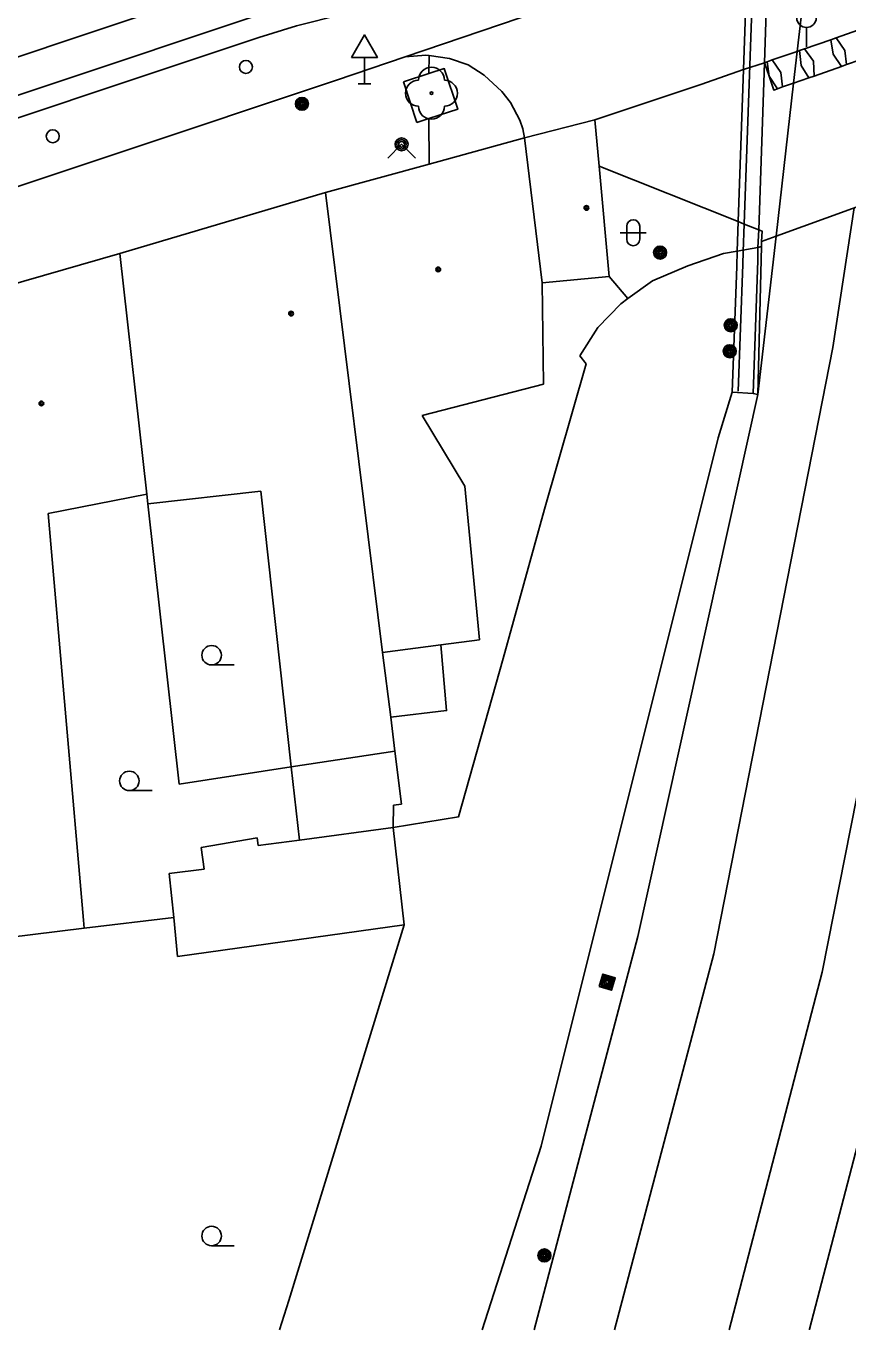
# Model space of a CAD drawing. Extents: x -596229 to -595156, y -1161237 to -1159376.
# Drawn here: x -595967.8 to -595936.1, y -1161235.4 to -1161185.2 of the extents above; entities that cross this region are included whole.
import ezdxf

# ---------------------------------------------------------------- set-up
doc = ezdxf.new("R2010")
doc.units = 0
for name, color, linetype in [('DOP - kresba z DSPS bez souradnic', 7, 'Continuous'), ('DOP - rozhrani ploch obecne', 7, 'Continuous'), ('Level 22', 7, 'Continuous'), ('Level 25', 7, 'Continuous'), ('Level 28', 7, 'Continuous'), ('Level 31', 7, 'Continuous'), ('Level 33', 7, 'Continuous'), ('Level 34', 7, 'Continuous'), ('Level 36', 7, 'Continuous'), ('Level 39', 7, 'Continuous'), ('Specificka linie pasportu komunikaci', 7, 'Continuous'), ('TM - budovy zdene_ betonove - VP', 7, 'Continuous'), ('TM - CD - osa koleji', 7, 'Continuous'), ('TM - chodniky - VP', 7, 'Continuous'), ('TM - horni hrana svahu', 7, 'Continuous'), ('TM - komunikace - VP', 7, 'Continuous'), ('TM - letecke snimky - pomocna linie', 7, 'Continuous'), ('TM - MHD - osa koleji', 7, 'Continuous'), ('TM - plot drateny_ kovovy - VP', 7, 'Continuous'), ('TM - rozhrani ploch obecne - NP', 7, 'Continuous'), ('TM - rozhrani ploch obecne - VP', 7, 'Continuous'), ('TM - vjezd na pozemek', 7, 'Continuous'), ('TM - zabradli - VP', 7, 'Continuous'), ('TM - zed operna - VP', 7, 'Continuous')]:
    doc.layers.add(name, color=color, linetype=linetype)

msp = doc.modelspace()

# ---------------------------------------------------------------- linework, layer by layer
at = {"layer": 'DOP - kresba z DSPS bez souradnic'}
for points in [[(-595957.24, -1161216.55), (-595957.55, -1161213.73)], [(-595961.02, -1161216.83), (-595958.87, -1161216.46)], [(-595958.87, -1161216.46), (-595958.83, -1161216.76)], [(-595960.91, -1161217.67), (-595961.02, -1161216.83)], [(-595962.26, -1161217.84), (-595960.91, -1161217.67)], [(-595962.08, -1161219.53), (-595962.26, -1161217.84)], [(-595961.93, -1161221.04), (-595962.08, -1161219.53)]]:
    msp.add_lwpolyline(points, dxfattribs=at)
at = {"layer": 'DOP - rozhrani ploch obecne'}
for points in [[(-595963.08, -1161203.6), (-595961.87, -1161214.4)], [(-595961.87, -1161214.4), (-595957.55, -1161213.73)], [(-595965.53, -1161219.94), (-595962.08, -1161219.53)]]:
    msp.add_lwpolyline(points, dxfattribs=at)
at = {"layer": 'Level 22'}
msp.add_circle((-595952.15, -1161187.78), 0.05, dxfattribs=at)
for centre, start, end in [((-595952.15, -1161187.28), 0, 180), ((-595952.65, -1161187.78), 90, 270), ((-595951.65, -1161187.78), 270, 90), ((-595952.15, -1161188.28), 180, 0)]:
    msp.add_arc(centre, 0.5, start, end, dxfattribs=at)
at = {"layer": 'Level 25'}
for points in [[(-595945.691, -1161222.188), (-595945.212, -1161222.331), (-595945.069, -1161221.852), (-595945.548, -1161221.709)], [(-595945.629, -1161222.154), (-595945.246, -1161222.269), (-595945.131, -1161221.886), (-595945.514, -1161221.771)], [(-595945.567, -1161222.121), (-595945.279, -1161222.207), (-595945.193, -1161221.919), (-595945.481, -1161221.833)], [(-595945.505, -1161222.087), (-595945.313, -1161222.145), (-595945.255, -1161221.953), (-595945.447, -1161221.895)], [(-595945.442, -1161222.054), (-595945.346, -1161222.082), (-595945.318, -1161221.986), (-595945.414, -1161221.958)]]:
    msp.add_lwpolyline(points, close=True, dxfattribs=at)
for centre, radius in [((-595957.14, -1161188.19), 0.25), ((-595957.14, -1161188.19), 0.2), ((-595957.14, -1161188.19), 0.15), ((-595957.14, -1161188.19), 0.1), ((-595957.14, -1161188.19), 0.05), ((-595943.34, -1161193.92), 0.25), ((-595943.34, -1161193.92), 0.2), ((-595943.34, -1161193.92), 0.15), ((-595943.34, -1161193.92), 0.1), ((-595943.34, -1161193.92), 0.05), ((-595940.62, -1161196.72), 0.25), ((-595940.62, -1161196.72), 0.2), ((-595940.62, -1161196.72), 0.15), ((-595940.62, -1161196.72), 0.1), ((-595940.62, -1161196.72), 0.05), ((-595940.66, -1161197.72), 0.25), ((-595940.66, -1161197.72), 0.2), ((-595940.66, -1161197.72), 0.15), ((-595940.66, -1161197.72), 0.1), ((-595940.66, -1161197.72), 0.05), ((-595947.8, -1161232.55), 0.25), ((-595947.8, -1161232.55), 0.2), ((-595947.8, -1161232.55), 0.15), ((-595947.8, -1161232.55), 0.1), ((-595947.8, -1161232.55), 0.05)]:
    msp.add_circle(centre, radius, dxfattribs=at)
at = {"layer": 'Level 28'}
for centre in [(-595959.3, -1161186.77), (-595966.74, -1161189.44)]:
    msp.add_circle(centre, 0.25, dxfattribs=at)
at = {"layer": 'Level 31'}
msp.add_lwpolyline([(-595953.83, -1161190.28), (-595953.3, -1161189.75), (-595952.77, -1161190.28)], dxfattribs=at)
for radius in [0.25, 0.18, 0.11]:
    msp.add_circle((-595953.3, -1161189.75), radius, dxfattribs=at)
at = {"layer": 'Level 33'}
msp.add_line((-595937.7, -1161185.25), (-595937.7, -1161186), dxfattribs=at)
msp.add_circle((-595937.7, -1161184.875), 0.375, dxfattribs=at)
at = {"layer": 'Level 34'}
for p, q in [((-595954.73, -1161186.402), (-595954.73, -1161187.42)), ((-595954.98, -1161187.42), (-595954.48, -1161187.42))]:
    msp.add_line(p, q, dxfattribs=at)
msp.add_lwpolyline([(-595955.23, -1161186.402), (-595954.23, -1161186.402), (-595954.73, -1161185.536)], close=True, dxfattribs=at)
at = {"layer": 'Level 36'}
for p, q in [((-595944.626, -1161192.906), (-595944.626, -1161193.406)), ((-595944.126, -1161192.906), (-595944.126, -1161193.406)), ((-595944.876, -1161193.156), (-595943.876, -1161193.156)), ((-595960.62, -1161209.805), (-595959.745, -1161209.805)), ((-595963.79, -1161214.645), (-595962.915, -1161214.645)), ((-595960.62, -1161232.175), (-595959.745, -1161232.175))]:
    msp.add_line(p, q, dxfattribs=at)
for centre in [(-595960.62, -1161209.43), (-595963.79, -1161214.27), (-595960.62, -1161231.8)]:
    msp.add_circle(centre, 0.375, dxfattribs=at)
for centre, start, end in [((-595944.376, -1161192.906), 0, 180), ((-595944.376, -1161193.406), 180, 0)]:
    msp.add_arc(centre, 0.25, start, end, dxfattribs=at)
at = {"layer": 'Level 39'}
for centre, radius in [((-595946.18, -1161192.2), 0.09), ((-595946.18, -1161192.2), 0.0398), ((-595951.89, -1161194.57), 0.09), ((-595951.89, -1161194.57), 0.0398), ((-595957.56, -1161196.27), 0.09), ((-595957.56, -1161196.27), 0.0398), ((-595967.18, -1161199.73), 0.09), ((-595967.18, -1161199.73), 0.0398)]:
    msp.add_circle(centre, radius, dxfattribs=at)
at = {"layer": 'Specificka linie pasportu komunikaci'}
for points in [[(-595935.51, -1161185.281), (-595936.56, -1161185.65)], [(-595936.76, -1161185.72), (-595937.78, -1161186.07)], [(-595952.25, -1161187.02), (-595952.24, -1161186.33)], [(-595939.21, -1161186.57), (-595939.32, -1161186.61)], [(-595938.06, -1161186.17), (-595939.02, -1161186.5)], [(-595937.97, -1161186.14), (-595938.06, -1161186.17)], [(-595936.16, -1161186.68), (-595935.11, -1161186.321)], [(-595940.13, -1161186.87), (-595941.77, -1161187.44), (-595945.86, -1161188.81)], [(-595939.32, -1161186.61), (-595940.13, -1161186.87)], [(-595939.32, -1161186.61), (-595939.14, -1161187.13)], [(-595937.4, -1161187.12), (-595936.35, -1161186.75)], [(-595939.14, -1161187.13), (-595938.96, -1161187.66), (-595938.82, -1161187.61)], [(-595938.63, -1161187.54), (-595938.2, -1161187.39)], [(-595938.2, -1161187.39), (-595937.61, -1161187.19)], [(-595952.24, -1161190.51), (-595952.25, -1161188.76)]]:
    msp.add_lwpolyline(points, dxfattribs=at)
at = {"layer": 'TM - budovy zdene_ betonove - VP'}
for points in [[(-595948.56, -1161189.5), (-595945.86, -1161188.81)], [(-595945.86, -1161188.81), (-595945.69, -1161190.59)], [(-595948.56, -1161189.5), (-595952.24, -1161190.51)], [(-595947.89, -1161195.08), (-595948.56, -1161189.5)], [(-595952.24, -1161190.51), (-595956.23, -1161191.61)], [(-595945.69, -1161190.59), (-595945.3, -1161194.84)], [(-595956.23, -1161191.61), (-595964.15, -1161193.96)], [(-595956.23, -1161191.61), (-595954.03, -1161209.32)], [(-595964.15, -1161193.96), (-595971.56, -1161196.09)], [(-595964.15, -1161193.96), (-595963.12, -1161203.22)], [(-595945.3, -1161194.84), (-595947.89, -1161195.08)], [(-595947.83, -1161198.99), (-595947.89, -1161195.08)], [(-595947.83, -1161198.99), (-595952.51, -1161200.2)], [(-595952.51, -1161200.2), (-595950.86, -1161202.92)], [(-595958.73, -1161203.11), (-595963.08, -1161203.6)], [(-595957.55, -1161213.73), (-595958.73, -1161203.11)], [(-595950.86, -1161202.92), (-595950.3, -1161208.84)], [(-595963.12, -1161203.22), (-595966.92, -1161203.97)], [(-595963.08, -1161203.6), (-595963.12, -1161203.22)], [(-595966.92, -1161203.97), (-595965.56, -1161219.64)], [(-595951.79, -1161209.03), (-595954.03, -1161209.32)], [(-595950.3, -1161208.84), (-595951.79, -1161209.03)], [(-595954.03, -1161209.32), (-595953.72, -1161211.82)], [(-595953.72, -1161211.82), (-595953.56, -1161213.12)], [(-595957.55, -1161213.73), (-595953.56, -1161213.12)], [(-595965.56, -1161219.64), (-595965.53, -1161219.94)], [(-595969.5, -1161220.43), (-595965.53, -1161219.94)]]:
    msp.add_lwpolyline(points, dxfattribs=at)
at = {"layer": 'TM - CD - osa koleji'}
for points in [[(-595940.682, -1161235.417), (-595937.1, -1161221.64), (-595932.46, -1161198.19), (-595931.4, -1161190.58)], [(-595945.096, -1161235.417), (-595941.27, -1161220.93), (-595936.68, -1161197.58), (-595935.87, -1161192.2)]]:
    msp.add_lwpolyline(points, dxfattribs=at)
at = {"layer": 'TM - chodniky - VP'}
for points in [[(-595953.23, -1161187.34), (-595952.25, -1161187.02)], [(-595952.25, -1161187.02), (-595951.66, -1161186.83), (-595951.14, -1161188.4), (-595952.25, -1161188.76)], [(-595953.23, -1161187.34), (-595952.71, -1161188.91)], [(-595952.25, -1161188.76), (-595952.71, -1161188.91)], [(-595945.69, -1161190.59), (-595940.33, -1161192.72)], [(-595940.33, -1161192.72), (-595940.1, -1161192.82)], [(-595940.1, -1161192.82), (-595939.54, -1161193.04)], [(-595939.54, -1161193.04), (-595939.41, -1161193.09), (-595939.43, -1161193.49)]]:
    msp.add_lwpolyline(points, dxfattribs=at)
at = {"layer": 'TM - horni hrana svahu'}
msp.add_lwpolyline([(-595950.196, -1161235.417), (-595947.92, -1161228.34), (-595941.1, -1161201.05), (-595940.56, -1161199.29)], dxfattribs=at)
at = {"layer": 'TM - komunikace - VP'}
for points in [[(-595947.29, -1161184.39), (-595953.16, -1161186.38)], [(-595953.16, -1161186.38), (-595955.81, -1161187.28)], [(-595984.11, -1161196.74), (-595972.71, -1161192.92), (-595955.81, -1161187.28)]]:
    msp.add_lwpolyline(points, dxfattribs=at)
at = {"layer": 'TM - letecke snimky - pomocna linie'}
for points in [[(-595939.83, -1161178.35), (-595948.35, -1161181.26), (-595988.84, -1161194.79), (-595992.4, -1161196), (-596036.52, -1161210.65), (-596036.29, -1161210.57), (-596041.11, -1161212.17), (-596057.19, -1161217.84), (-596072.83, -1161223.49), (-596089.07, -1161229.53), (-596093.1, -1161231.04), (-596093.41, -1161231.16), (-596097.49, -1161232.69), (-596100.53, -1161233.83)], [(-595937.45, -1161180.87), (-595938.06, -1161186.17)], [(-595938.06, -1161186.17), (-595938.2, -1161187.39)], [(-595938.2, -1161187.39), (-595938.87, -1161193.29)], [(-595938.87, -1161193.29), (-595939.57, -1161199.38)], [(-595939.57, -1161199.38), (-595944.2, -1161220.26), (-595948.196, -1161235.417)], [(-595937.587, -1161235.417), (-595937.58, -1161235.39), (-595934.2, -1161222.39), (-595929.66, -1161200.05)], [(-595953.63, -1161216.06), (-595957.24, -1161216.55)], [(-595957.24, -1161216.55), (-595958.83, -1161216.76)], [(-595953.2, -1161219.82), (-595961.93, -1161221.04)]]:
    msp.add_lwpolyline(points, dxfattribs=at)
at = {"layer": 'TM - MHD - osa koleji'}
msp.add_lwpolyline([(-595948.8, -1161179.92), (-595973.04, -1161188.03)], dxfattribs=at)
at = {"layer": 'TM - plot drateny_ kovovy - VP'}
for points in [[(-595949.39, -1161209.55), (-595947.79, -1161203.8), (-595946.19, -1161198.2), (-595946.44, -1161197.9)], [(-595949.39, -1161209.55), (-595951.11, -1161215.66), (-595953.63, -1161216.06)], [(-595953.2, -1161219.82), (-595957.64, -1161234.28), (-595957.999, -1161235.417)]]:
    msp.add_lwpolyline(points, dxfattribs=at)
at = {"layer": 'TM - rozhrani ploch obecne - NP'}
for points in [[(-595937.97, -1161186.14), (-595937.78, -1161186.07)], [(-595937.78, -1161186.07), (-595937.43, -1161186.55), (-595937.4, -1161187.12)], [(-595936.76, -1161185.72), (-595936.56, -1161185.65)], [(-595936.35, -1161186.75), (-595936.67, -1161186.28), (-595936.76, -1161185.72)], [(-595936.56, -1161185.65), (-595936.22, -1161186.13), (-595936.16, -1161186.68)], [(-595939.21, -1161186.57), (-595939.02, -1161186.5)], [(-595939.14, -1161187.13), (-595939.21, -1161186.57)], [(-595939.02, -1161186.5), (-595938.69, -1161186.98), (-595938.63, -1161187.54)], [(-595937.61, -1161187.19), (-595937.91, -1161186.71), (-595937.97, -1161186.14)], [(-595936.16, -1161186.68), (-595936.35, -1161186.75)], [(-595938.82, -1161187.61), (-595939.14, -1161187.13)], [(-595938.63, -1161187.54), (-595938.82, -1161187.61)], [(-595937.4, -1161187.12), (-595937.61, -1161187.19)], [(-595927.99, -1161189.35), (-595938.87, -1161193.29)], [(-595938.87, -1161193.29), (-595939.43, -1161193.49)]]:
    msp.add_lwpolyline(points, dxfattribs=at)
at = {"layer": 'TM - rozhrani ploch obecne - VP'}
for points in [[(-595939.15, -1161181.46), (-595939.32, -1161186.61)], [(-595940.13, -1161186.87), (-595939.95, -1161181.73)], [(-595958.8, -1161185.64), (-595957.35, -1161185.18), (-595955.56, -1161184.73), (-595954, -1161184.39), (-595952.07, -1161184.11), (-595950.55, -1161183.9), (-595948.76, -1161183.7), (-595947.46, -1161183.61)], [(-596004.95, -1161201.08), (-595989.53, -1161195.91), (-595973.32, -1161190.48), (-595958.8, -1161185.64)], [(-595953.16, -1161186.38), (-595952.37, -1161186.31), (-595952.24, -1161186.33)], [(-595952.24, -1161186.33), (-595951.46, -1161186.44), (-595950.74, -1161186.69), (-595950.12, -1161187.08), (-595949.44, -1161187.71), (-595949.1, -1161188.14), (-595948.74, -1161188.82), (-595948.63, -1161189.15), (-595948.56, -1161189.5)], [(-595940.33, -1161192.72), (-595940.13, -1161186.87)], [(-595939.32, -1161186.61), (-595939.54, -1161193.04)], [(-595940.37, -1161193.86), (-595940.33, -1161192.72)], [(-595939.54, -1161193.04), (-595939.57, -1161193.72)], [(-595939.43, -1161193.49), (-595939.43, -1161193.68)], [(-595940.39, -1161194.45), (-595940.37, -1161193.86)], [(-595939.57, -1161193.72), (-595939.58, -1161194.22)], [(-595939.43, -1161193.68), (-595939.45, -1161194.18)], [(-595940.56, -1161199.29), (-595940.39, -1161194.45)], [(-595939.58, -1161194.22), (-595939.76, -1161199.35)], [(-595939.45, -1161194.18), (-595939.57, -1161199.38)], [(-595939.76, -1161199.35), (-595940.56, -1161199.29)], [(-595939.57, -1161199.38), (-595939.76, -1161199.35)], [(-595951.79, -1161209.03), (-595951.57, -1161211.56), (-595953.72, -1161211.82)], [(-595953.56, -1161213.12), (-595953.31, -1161215.16)], [(-595953.63, -1161216.06), (-595953.61, -1161215.21)], [(-595953.61, -1161215.21), (-595953.31, -1161215.16)], [(-595953.2, -1161219.82), (-595953.63, -1161216.06)]]:
    msp.add_lwpolyline(points, dxfattribs=at)
at = {"layer": 'TM - vjezd na pozemek'}
msp.add_lwpolyline([(-595944.58, -1161195.69), (-595945.3, -1161194.84)], dxfattribs=at)
at = {"layer": 'TM - zabradli - VP'}
for points in [[(-595940.1, -1161192.82), (-595939.7, -1161181.65)], [(-595940.14, -1161193.88), (-595940.1, -1161192.82)], [(-595940.15, -1161194.38), (-595940.14, -1161193.88)], [(-595940.33, -1161199.26), (-595940.15, -1161194.38)]]:
    msp.add_lwpolyline(points, dxfattribs=at)
at = {"layer": 'TM - zed operna - VP'}
for points in [[(-595942.27, -1161194.43), (-595940.9, -1161193.96)], [(-595940.37, -1161193.86), (-595940.9, -1161193.96)], [(-595939.57, -1161193.72), (-595940.37, -1161193.86)], [(-595939.43, -1161193.68), (-595939.57, -1161193.72)], [(-595944.58, -1161195.69), (-595943.63, -1161195.01), (-595942.27, -1161194.43)], [(-595946.44, -1161197.9), (-595945.74, -1161196.81), (-595944.85, -1161195.89), (-595944.58, -1161195.69)]]:
    msp.add_lwpolyline(points, dxfattribs=at)

doc.saveas('drawing.dxf')
